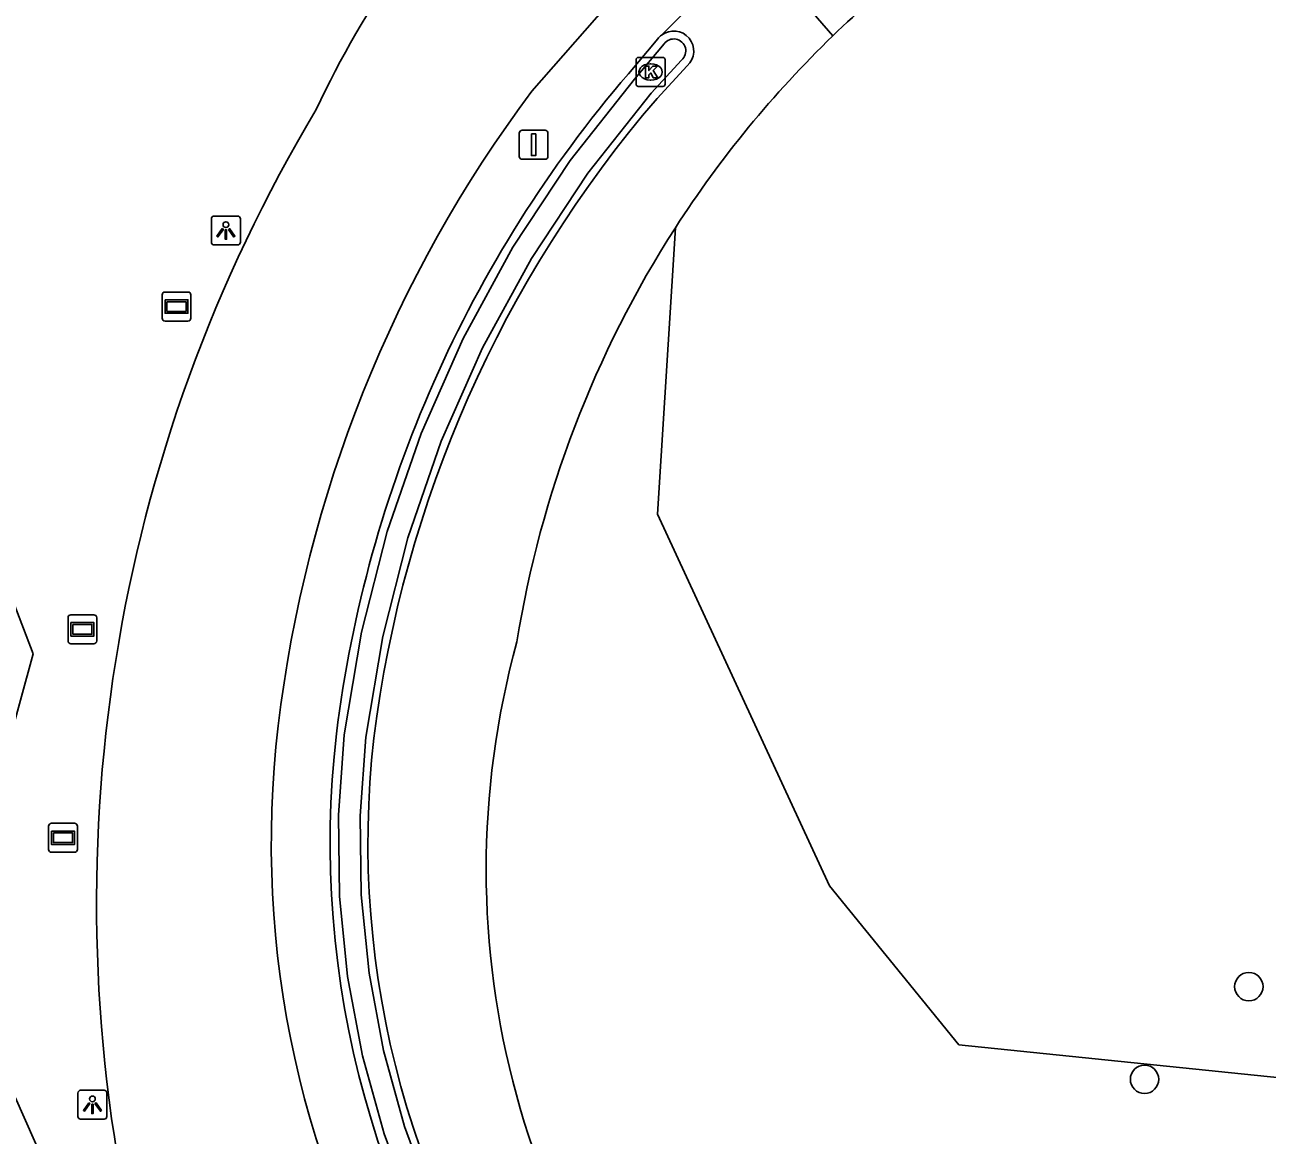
# Model space of a CAD drawing. Extents: x 155018 to 156648, y 383980 to 385733.
# Drawn here: x 155602.1 to 155644.91, y 384127.64 to 384165.91 of the extents above; entities that cross this region are included whole.
import ezdxf

# ---------------------------------------------------------------- set-up
doc = ezdxf.new("R2010")
doc.units = 0
for name, color, linetype in [('IMGEO_Boom', 7, 'Continuous'), ('IMGEO_Groenvoorziening', 7, 'Continuous'), ('IMGEO_Kolk', 7, 'Continuous'), ('IMGEO_Lichtpunt', 7, 'Continuous'), ('IMGEO_Rijbaan_regionaal_gesloten', 7, 'Continuous'), ('IMGEO_Verkeersbord', 7, 'Continuous'), ('IMGEO_Verkeersbordpaal', 7, 'Continuous'), ('IMGEO_Waterloop', 7, 'Continuous')]:
    doc.layers.add(name, color=color, linetype=linetype)

msp = doc.modelspace()

# ---------------------------------------------------------------- linework, layer by layer
at = {"layer": 'IMGEO_Boom'}
for centre in [(155644.279, 384132.762), (155640.685, 384129.568)]:
    msp.add_circle(centre, 0.489, dxfattribs=at)
at = {"layer": 'IMGEO_Groenvoorziening'}
for points in [[(155629.943, 384165.53), (155627.301, 384168.579), (155625.604, 384167.131), (155624.039, 384165.551)], [(155623.912, 384165.423), (155622.896, 384164.219)], [(155623.883, 384163.372), (155624.924, 384164.496)], [(155650.057, 384129.138), (155634.286, 384130.76), (155629.826, 384136.24), (155623.899, 384149.049), (155624.516, 384158.91)], [(155570.129, 384152.78), (155570.877, 384153.091), (155575.668, 384154.253), (155585.25, 384153.236), (155594.396, 384150.188), (155599.768, 384147.865), (155601.655, 384146.123), (155602.381, 384144.235), (155601.51, 384141.041), (155600.348, 384135.525), (155601.364, 384129.863), (155603.542, 384124.926), (155604.413, 384120.426), (155600.058, 384108.812), (155592.944, 384100.681), (155591.637, 384097.488), (155591.928, 384094.729), (155593.67, 384091.826), (155596.574, 384088.777), (155603.397, 384086.599), (155607.441, 384086.026)]]:
    msp.add_lwpolyline(points, dxfattribs=at)
for centre, radius, start, end in [((155655.851, 384138.765), 37.251, 122.6964, 134.068), ((155624.461, 384165.006), 0.689, 312.2185, 127.7656), ((155624.453, 384165.013), 0.679, 127.5948, 142.8546), ((155655.903, 384138.714), 37.323, 134.0706, 147.2404), ((155655.615, 384136.144), 43.114, 139.3685, 172.8942), ((155655.603, 384136.149), 41.8, 139.3624, 172.8907), ((155655.883, 384138.727), 37.3, 147.2405, 170.8703), ((155647.564, 384136.805), 29.567, 164.6226, 225.8666), ((155645.502, 384137.722), 32.884, 173.4425, 217.5222), ((155645.51, 384137.723), 31.591, 173.4592, 217.3879)]:
    msp.add_arc(centre, radius, start, end, dxfattribs=at)
at = {"layer": 'IMGEO_Kolk'}
for p, q in [((155623.161, 384163.857), (155623.161, 384164.709)), ((155623.236, 384164.783), (155624.088, 384164.783)), ((155623.649, 384164.563), (155623.674, 384164.563)), ((155624.162, 384164.709), (155624.162, 384163.857)), ((155623.672, 384164.003), (155623.647, 384164.003)), ((155624.088, 384163.783), (155623.236, 384163.783))]:
    msp.add_line(p, q, dxfattribs=at)
for points in [[(155623.161, 384163.857), (155623.161, 384164.709)], [(155623.236, 384164.783), (155624.088, 384164.783)], [(155623.482, 384164.483), (155623.605, 384164.483), (155623.605, 384164.332), (155623.735, 384164.483), (155623.899, 384164.483), (155623.753, 384164.332), (155623.906, 384164.083), (155623.754, 384164.083), (155623.669, 384164.247), (155623.605, 384164.18), (155623.605, 384164.083), (155623.482, 384164.083), (155623.482, 384164.483)], [(155624.162, 384164.709), (155624.162, 384163.857)], [(155624.088, 384163.783), (155623.236, 384163.783)]]:
    msp.add_lwpolyline(points, dxfattribs=at)
for centre, start, end in [((155623.238, 384164.707), 91.552, 178.448), ((155623.238, 384164.707), 91.552, 178.448), ((155624.086, 384164.707), 1.552, 88.448), ((155624.086, 384164.707), 1.552, 88.448), ((155623.238, 384163.859), 181.552, 268.448), ((155623.238, 384163.859), 181.552, 268.448), ((155624.086, 384163.859), 271.552, 358.448), ((155624.086, 384163.859), 271.552, 358.448)]:
    msp.add_arc(centre, 0.0765, start, end, dxfattribs=at)
for centre, major_axis, ratio, start_param, end_param in [((155623.648, 384164.283), (-0.387, 0.002), 0.722429, 4.712389, 7.853982), ((155623.673, 384164.283), (-0.39, 0.002), 0.717154, 1.570796, 4.712389)]:
    msp.add_ellipse(centre, major_axis=major_axis, ratio=ratio, start_param=start_param, end_param=end_param, dxfattribs=at)
at = {"layer": 'IMGEO_Lichtpunt'}
for p, q in [((155609.43, 384159.317), (155608.622, 384159.317)), ((155609.43, 384159.317), (155608.622, 384159.317)), ((155608.528, 384159.222), (155608.528, 384158.415)), ((155608.528, 384159.222), (155608.528, 384158.415)), ((155609.524, 384158.415), (155609.524, 384159.222)), ((155609.524, 384158.415), (155609.524, 384159.222)), ((155608.622, 384158.321), (155609.43, 384158.321)), ((155608.622, 384158.321), (155609.43, 384158.321)), ((155603.926, 384129.094), (155603.926, 384128.287)), ((155603.926, 384129.094), (155603.926, 384128.287)), ((155604.828, 384129.189), (155604.02, 384129.189)), ((155604.828, 384129.189), (155604.02, 384129.189)), ((155604.922, 384128.287), (155604.922, 384129.094)), ((155604.922, 384128.287), (155604.922, 384129.094)), ((155604.02, 384128.193), (155604.828, 384128.193)), ((155604.02, 384128.193), (155604.828, 384128.193))]:
    msp.add_line(p, q, dxfattribs=at)
for points in [[(155608.902, 384158.886), (155608.941, 384158.858), (155608.753, 384158.596), (155608.715, 384158.623), (155608.902, 384158.886)], [(155609.004, 384158.838), (155609.051, 384158.838), (155609.051, 384158.516), (155609.004, 384158.516), (155609.004, 384158.838)], [(155609.114, 384158.858), (155609.152, 384158.885), (155609.339, 384158.623), (155609.3, 384158.595), (155609.114, 384158.858)], [(155604.3, 384128.758), (155604.339, 384128.73), (155604.151, 384128.468), (155604.113, 384128.495), (155604.3, 384128.758)], [(155604.402, 384128.71), (155604.449, 384128.71), (155604.449, 384128.388), (155604.402, 384128.388), (155604.402, 384128.71)], [(155604.512, 384128.73), (155604.55, 384128.757), (155604.737, 384128.495), (155604.698, 384128.467), (155604.512, 384128.73)]]:
    msp.add_lwpolyline(points, dxfattribs=at)
for centre in [(155609.027, 384159.02), (155604.425, 384128.892)]:
    msp.add_circle(centre, 0.0994, dxfattribs=at)
for centre, start, end in [((155608.622, 384159.222), 90, 180), ((155608.622, 384159.222), 90, 180), ((155609.43, 384159.222), 0, 90), ((155609.43, 384159.222), 0, 90), ((155608.622, 384158.415), 180, 270), ((155608.622, 384158.415), 180, 270), ((155609.43, 384158.415), 270, 0), ((155609.43, 384158.415), 270, 360), ((155604.02, 384129.094), 90, 180), ((155604.02, 384129.094), 90, 180), ((155604.828, 384129.094), 0, 90), ((155604.828, 384129.094), 0, 90), ((155604.02, 384128.287), 180, 270), ((155604.02, 384128.287), 180, 270), ((155604.828, 384128.287), 270, 0), ((155604.828, 384128.287), 270, 360)]:
    msp.add_arc(centre, 0.0946, start, end, dxfattribs=at)
at = {"layer": 'IMGEO_Rijbaan_regionaal_gesloten'}
msp.add_lwpolyline([(155619.573, 384163.621), (155622.138, 384166.548)], dxfattribs=at)
for centre, radius, start, end in [((155643.344, 384148.383), 34.453, 145.1, 154.916), ((155655.985, 384136.377), 45.476, 143.1955, 173.2197), ((155657.725, 384135.643), 53.158, 149.0405, 192.8648), ((155644.961, 384137.712), 34.372, 173.2595, 211.6767)]:
    msp.add_arc(centre, radius, start, end, dxfattribs=at)
at = {"layer": 'IMGEO_Verkeersbord'}
for p, q in [((155606.928, 384156.699), (155607.718, 384156.699)), ((155607.718, 384156.699), (155606.928, 384156.699)), ((155606.828, 384155.799), (155606.828, 384156.599)), ((155606.828, 384156.599), (155606.828, 384155.799)), ((155607.818, 384156.599), (155607.818, 384155.799)), ((155607.818, 384155.799), (155607.818, 384156.599)), ((155607.718, 384155.699), (155606.928, 384155.699)), ((155606.928, 384155.699), (155607.718, 384155.699)), ((155603.685, 384145.575), (155604.475, 384145.575)), ((155604.475, 384145.575), (155603.685, 384145.575)), ((155603.585, 384144.675), (155603.585, 384145.475)), ((155603.585, 384145.475), (155603.585, 384144.675)), ((155604.575, 384145.475), (155604.575, 384144.675)), ((155604.575, 384144.675), (155604.575, 384145.475)), ((155604.475, 384144.575), (155603.685, 384144.575)), ((155603.685, 384144.575), (155604.475, 384144.575)), ((155602.917, 384137.49), (155602.917, 384138.29)), ((155602.917, 384138.29), (155602.917, 384137.49)), ((155603.017, 384138.39), (155603.807, 384138.39)), ((155603.807, 384138.39), (155603.017, 384138.39)), ((155603.907, 384138.29), (155603.907, 384137.49)), ((155603.907, 384137.49), (155603.907, 384138.29)), ((155603.807, 384137.39), (155603.017, 384137.39)), ((155603.017, 384137.39), (155603.807, 384137.39))]:
    msp.add_line(p, q, dxfattribs=at)
for points in [[(155606.929, 384156.431), (155607.717, 384156.431), (155607.717, 384155.967), (155606.929, 384155.967), (155606.929, 384156.431)], [(155606.994, 384156.366), (155606.994, 384156.032), (155607.652, 384156.032), (155607.652, 384156.366), (155606.994, 384156.366)], [(155603.686, 384145.307), (155604.474, 384145.307), (155604.474, 384144.843), (155603.686, 384144.843), (155603.686, 384145.307)], [(155603.751, 384145.242), (155603.751, 384144.908), (155604.409, 384144.908), (155604.409, 384145.242), (155603.751, 384145.242)], [(155603.018, 384138.122), (155603.806, 384138.122), (155603.806, 384137.658), (155603.018, 384137.658), (155603.018, 384138.122)], [(155603.083, 384138.057), (155603.083, 384137.723), (155603.741, 384137.723), (155603.741, 384138.057), (155603.083, 384138.057)]]:
    msp.add_lwpolyline(points, dxfattribs=at)
for centre, start, end in [((155606.928, 384156.599), 90, 180), ((155606.928, 384156.599), 90, 180), ((155607.718, 384156.599), 0, 90), ((155607.718, 384156.599), 360, 90), ((155606.928, 384155.799), 180, 270), ((155606.928, 384155.799), 180, 270), ((155607.718, 384155.799), 270, 0), ((155607.718, 384155.799), 270, 0), ((155603.685, 384145.475), 90, 180), ((155603.685, 384145.475), 90, 180), ((155604.475, 384145.475), 0, 90), ((155604.475, 384145.475), 360, 90), ((155603.685, 384144.675), 180, 270), ((155603.685, 384144.675), 180, 270), ((155604.475, 384144.675), 270, 0), ((155604.475, 384144.675), 270, 0), ((155603.017, 384138.29), 90, 180), ((155603.017, 384138.29), 90, 180), ((155603.807, 384138.29), 0, 90), ((155603.807, 384138.29), 360, 90), ((155603.017, 384137.49), 180, 270), ((155603.017, 384137.49), 180, 270), ((155603.807, 384137.49), 270, 0), ((155603.807, 384137.49), 270, 0)]:
    msp.add_arc(centre, 0.1, start, end, dxfattribs=at)
at = {"layer": 'IMGEO_Verkeersbordpaal'}
for p, q in [((155619.235, 384162.274), (155620.025, 384162.274)), ((155620.025, 384162.274), (155619.235, 384162.274)), ((155619.135, 384161.374), (155619.135, 384162.174)), ((155619.135, 384162.174), (155619.135, 384161.374)), ((155620.125, 384162.174), (155620.125, 384161.374)), ((155620.125, 384161.374), (155620.125, 384162.174)), ((155620.025, 384161.274), (155619.235, 384161.274)), ((155619.235, 384161.274), (155620.025, 384161.274))]:
    msp.add_line(p, q, dxfattribs=at)
msp.add_lwpolyline([(155619.555, 384162.149), (155619.705, 384162.149), (155619.705, 384161.399), (155619.555, 384161.399), (155619.555, 384162.149)], dxfattribs=at)
for centre, start, end in [((155619.235, 384162.174), 90, 180), ((155619.235, 384162.174), 90, 180), ((155620.025, 384162.174), 0, 90), ((155620.025, 384162.174), 360, 90), ((155619.235, 384161.374), 180, 270), ((155619.235, 384161.374), 180, 270), ((155620.025, 384161.374), 270, 0), ((155620.025, 384161.374), 270, 0)]:
    msp.add_arc(centre, 0.1, start, end, dxfattribs=at)
at = {"layer": 'IMGEO_Waterloop'}
for points in [[(155615.444, 384125.079), (155614.475, 384127.69), (155613.732, 384130.374), (155613.221, 384133.111), (155612.945, 384135.882), (155612.907, 384138.667), (155613.107, 384141.444), (155613.697, 384144.975), (155614.581, 384148.444), (155615.751, 384151.827), (155617.2, 384155.101), (155618.917, 384158.242), (155620.89, 384161.229), (155623.106, 384164.04), (155624.128, 384165.252)], [(155624.731, 384164.693), (155623.677, 384163.555), (155621.5, 384160.793), (155619.561, 384157.859), (155617.873, 384154.772), (155616.45, 384151.556), (155615.3, 384148.232), (155614.431, 384144.824), (155613.85, 384141.355), (155613.656, 384138.646), (155613.693, 384135.93), (155613.962, 384133.228), (155614.459, 384130.558), (155615.182, 384127.94), (155616.125, 384125.394)]]:
    msp.add_lwpolyline(points, dxfattribs=at)
msp.add_arc((155624.461, 384165.006), 0.414, 310.7631, 143.5739, dxfattribs=at)

doc.saveas('drawing.dxf')
